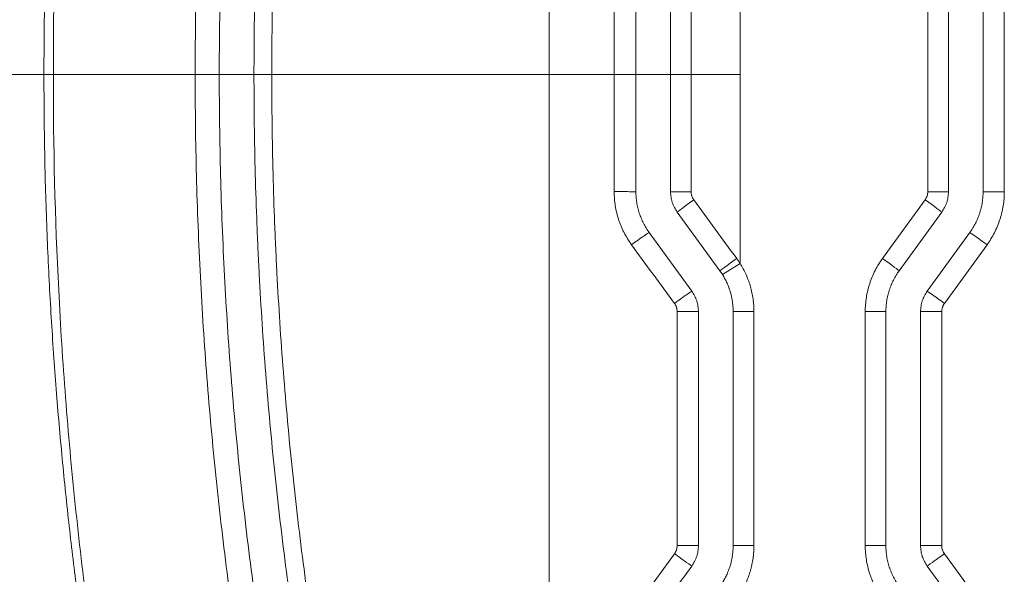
# Model space of a CAD drawing. Header units: millimetres. Extents: x 0 to 594, y 0 to 420.
# Tile 343 of 420: x 302.03 to 309.12, y 330.62 to 334.62. Entities that reach past the tile are written whole.
import ezdxf

# ---------------------------------------------------------------- set-up
doc = ezdxf.new("R2010")
doc.units = ezdxf.units.MM
doc.layers.add('1', color=7, linetype='Continuous', true_color=0xffffff)
doc.styles.add('Arial Unicode MS', font='txt')
doc.dimstyles.get("Standard").update_dxf_attribs({"dimtxt": 0.18, "dimasz": 0.18, "dimexe": 0.18, "dimexo": 0.0625, "dimgap": 0.09, "dimtad": 0, "dimtih": 1, "dimtoh": 1, "dimdec": 4, "dimzin": 0, "dimdsep": 46, "dimtxsty": 'Standard', "dimcen": 0.09, "dimadec": 0, "dimazin": 0, "dimtfac": 1, "dimtdec": 4, "dimtofl": 0, "dimtmove": 0, "dimatfit": 3, "dimfxl": 0, "dimtolj": 1, "dimtzin": 0, "dimarcsym": 0})

# ---------------------------------------------------------------- blocks, each defined once
blk = doc.blocks.new('_U0')
at = {"layer": '1', "color": 18, "lineweight": 13}
for p, q in [((147.6569, 304.1723), (147.6569, 390.192)), ((305.8469, 301.3923), (305.8469, 390.192)), ((147.6569, 388.192), (198.8518, 388.192)), ((305.8469, 388.192), (254.6521, 388.192))]:
    blk.add_line(p, q, dxfattribs=at)
at = {"layer": '1', "color": 18}
for points in [[(147.6569, 388.192), (151.1569, 389.1299), (151.1569, 387.2542)], [(305.8469, 388.192), (302.3469, 387.2542), (302.3469, 389.1299)]]:
    blk.add_solid(points, dxfattribs=at)
at = {"layer": '1', "color": 18, "linetype": 'Continuous', "lineweight": 13, "char_height": 3.5, "attachment_point": 7, "line_spacing_factor": 1.047437, "style": 'Arial Unicode MS'}
for s, insert in [('\\fArial Unicode MS|b0|i0;\\W1.0000;3.16', (200.5373, 385.5562)), ('\\fArial Unicode MS|b0|i0;\\W1.0000;LIFT POINT SPAN', (213.2036, 385.5562))]:
    blk.add_mtext(s, dxfattribs=dict(at, insert=insert))
blk = doc.blocks.new('_U8')
at = {"layer": '1', "color": 18, "lineweight": 13}
for p, q in [((305.8469, 341.6323), (287.0636, 341.6323)), ((289.0636, 341.6323), (289.0636, 254.0957)), ((305.8469, 301.3923), (287.0636, 301.3923)), ((289.0636, 254.0957), (284.0636, 254.0957))]:
    blk.add_line(p, q, dxfattribs=at)
at = {"layer": '1', "color": 18}
for points in [[(289.0636, 341.6323), (290.0014, 338.1323), (288.1258, 338.1323)], [(289.0636, 301.3923), (288.1258, 304.8923), (290.0014, 304.8923)]]:
    blk.add_solid(points, dxfattribs=at)
at = {"layer": '1', "color": 18, "linetype": 'Continuous', "lineweight": 13, "char_height": 3.5, "attachment_point": 7, "line_spacing_factor": 1.047437, "style": 'Arial Unicode MS'}
for s, insert in [('\\fArial Unicode MS|b0|i0;\\W1.0000;0.8', (259.842, 251.4599)), ('\\fArial Unicode MS|b0|i0;\\W1.0000;CTRS', (269.7891, 251.4599)), ('\\fArial Unicode MS|b0|i0;\\W1.0000;AFT LIFT POINTS', (259.842, 244.3979))]:
    blk.add_mtext(s, dxfattribs=dict(at, insert=insert))

msp = doc.modelspace()

# ---------------------------------------------------------------- linework, layer by layer
at = {"layer": '1', "color": 155, "linetype": 'Continuous', "lineweight": 13}
for p, q in [((308.5722, 333.3795), (308.5722, 335.0671)), ((308.7204, 335.0671), (308.7204, 333.3795)), ((308.9704, 335.0671), (308.9704, 333.3795)), ((309.123, 335.0671), (309.123, 333.3795)), ((308.5722, 333.3795), (308.7204, 333.3795)), ((309.123, 333.3795), (308.9704, 333.3795)), ((308.2459, 332.8985), (308.5531, 333.3208)), ((308.6726, 333.2326), (308.3659, 332.8104)), ((308.8749, 333.0856), (308.5681, 332.6634)), ((307.0934, 332.7829), (307.2204, 332.8629)), ((307.1704, 330.8314), (307.1704, 332.5165)), ((307.3205, 332.5165), (307.1704, 332.5165)), ((307.3205, 332.5165), (307.3205, 330.8314)), ((308.1216, 332.5165), (308.2704, 332.5165)), ((308.1216, 330.8314), (308.1216, 332.5165)), ((308.2704, 332.5165), (308.2704, 330.8314)), ((308.5204, 332.5165), (308.5204, 330.8314)), ((308.6723, 332.5165), (308.5204, 332.5165)), ((308.6723, 332.5165), (308.6723, 330.8314)), ((307.3205, 330.8314), (307.1704, 330.8314)), ((308.1216, 330.8314), (308.2704, 330.8314)), ((308.6723, 330.8314), (308.5204, 330.8314)), ((308.5681, 330.6844), (308.8749, 330.2622))]:
    msp.add_line(p, q, dxfattribs=at)
for centre, major_axis, ratio, start_param, end_param in [((306.3205, 333.3795), (-0.15, 0), 0.00139, 3.181592, 4.755677), ((306.8704, 333.3795), (0.15, 0), 0.000298, 1.588904, 3.141593), ((306.8895, 333.3208), (0.1214, 0.0882), 0.010259, 1.584468, 3.141593), ((308.5513, 333.3208), (-0.1214, 0.0882), 0.007153, 3.141593, 4.702545), ((306.4446, 332.9974), (-0.1214, -0.0882), 0.022553, 3.168956, 4.741811), ((308.9962, 332.9975), (0.1214, -0.0882), 0.009544, 1.55766, 3.128906), ((307.1962, 332.8985), (0.1214, 0.0882), 0.000746, 1.571821, 3.141593), ((308.2445, 332.8985), (-0.1214, 0.0882), 0.005504, 3.141593, 4.704814), ((306.7513, 332.5752), (-0.1214, -0.0882), 0.013564, 3.157482, 4.730462), ((308.6895, 332.5752), (0.1214, -0.0882), 0.007895, 1.55993, 3.131175), ((306.7704, 332.5165), (-0.15, 0), 0.000318, 3.159768, 4.734035), ((306.7704, 330.8314), (-0.15, 0), 0.000104, 3.158609, 4.732766), ((306.7513, 330.7726), (-0.1214, 0.0882), 0.012385, 1.553575, 3.126591), ((308.6895, 330.7726), (0.1214, 0.0882), 0.007895, 3.152011, 4.723256)]:
    msp.add_ellipse(centre, major_axis=major_axis, ratio=ratio, start_param=start_param, end_param=end_param, dxfattribs=at)
for points, knots in [([(302.2076, 334.2233), (302.2087, 334.4116), (302.211, 334.7834), (302.2275, 335.3336), (302.2528, 335.8687), (302.2869, 336.3886), (302.329, 336.8933), (302.3783, 337.3828), (302.4341, 337.8572), (302.4957, 338.3165), (302.5625, 338.7609), (302.6336, 339.1902), (302.7087, 339.6047), (302.7866, 340.0045), (302.8422, 340.2655), (302.8695, 340.3938)], [0, 0, 0, 0, 0.090864, 0.179391, 0.265542, 0.34933, 0.430775, 0.509897, 0.586712, 0.661238, 0.733491, 0.803484, 0.871229, 0.936732, 1, 1, 1, 1]), ([(302.9164, 340.3836), (302.8089, 339.8764), (302.7149, 339.3675), (302.5539, 338.3467), (302.4869, 337.8348), (302.4068, 337.0645), (302.3718, 336.6787), (302.3445, 336.2921), (302.328, 336.0342), (302.3206, 335.9051), (302.2878, 335.2593), (302.2751, 334.7413), (302.2758, 334.2233)], [0, 0, 0, 0, 0.25, 0.25, 0.5, 0.5, 0.625, 0.6875, 0.6875, 0.75, 0.75, 1, 1, 1, 1]), ([(303.2969, 334.2233), (303.2968, 334.4663), (303.2999, 334.7091), (303.3124, 335.1944), (303.3218, 335.4369), (303.3469, 335.9216), (303.3626, 336.1638), (303.4004, 336.6478), (303.4224, 336.8896), (303.4539, 337.1917), (303.4604, 337.2521), (303.4737, 337.3729), (303.4944, 337.5539), (303.5168, 337.7348), (303.564, 338.0961), (303.5986, 338.3365), (303.6458, 338.6366), (303.6554, 338.6965), (303.6751, 338.8164), (303.7051, 338.9961), (303.7369, 339.1755), (303.8029, 339.5338), (303.8499, 339.7721), (303.9001, 340.0099)], [0, 0, 0, 0, 0.125, 0.125, 0.25, 0.25, 0.375, 0.375, 0.5, 0.5, 0.53125, 0.53125, 0.5625, 0.625, 0.625, 0.75, 0.75, 0.78125, 0.78125, 0.8125, 0.875, 0.875, 1, 1, 1, 1]), ([(304.073, 339.9751), (304.0228, 339.7381), (303.9287, 339.2634), (303.8472, 338.7874), (303.772, 338.3107), (303.703, 337.8334), (303.6466, 337.3547), (303.5963, 336.8754), (303.5743, 336.6354), (303.5366, 336.1548), (303.5209, 335.9141), (303.4957, 335.4322), (303.4862, 335.1908), (303.4735, 334.7076), (303.4704, 334.4656), (303.4704, 334.2233)], [0, 0, 0, 0, 0.125, 0.25, 0.25, 0.375, 0.5, 0.5, 0.625, 0.625, 0.75, 0.75, 0.875, 0.875, 1, 1, 1, 1]), ([(303.7204, 334.2233), (303.7204, 334.463), (303.7235, 334.7026), (303.7329, 335.062), (303.7368, 335.1817), (303.7439, 335.3613), (303.7464, 335.4212), (303.7519, 335.5409), (303.7666, 335.84), (303.7861, 336.1385), (303.8235, 336.6153), (303.8454, 336.8533), (303.8952, 337.3285), (303.9232, 337.5657), (303.9854, 338.0393), (304.0537, 338.5122), (304.1344, 338.9835), (304.2213, 339.454), (304.2679, 339.6888), (304.3176, 339.9233)], [0, 0, 0, 0, 0.125, 0.125, 0.1875, 0.1875, 0.21875, 0.21875, 0.25, 0.375, 0.375, 0.5, 0.5, 0.625, 0.625, 0.75, 0.875, 0.875, 1, 1, 1, 1]), ([(304.4417, 339.8944), (304.3923, 339.6611), (304.346, 339.4274), (304.2596, 338.9593), (304.2195, 338.7249), (304.1454, 338.2552), (304.1114, 338.02), (304.0497, 337.5487), (304.0219, 337.3127), (303.9724, 336.8399), (303.9507, 336.6031), (303.9135, 336.1287), (303.898, 335.8912), (303.8825, 335.5937), (303.8796, 335.5342), (303.8741, 335.4151), (303.8716, 335.3555), (303.8646, 335.1768), (303.8608, 335.0577), (303.8515, 334.7002), (303.8484, 334.4618), (303.8484, 334.2233)], [0, 0, 0, 0, 0.125, 0.125, 0.25, 0.25, 0.375, 0.375, 0.5, 0.5, 0.625, 0.625, 0.75, 0.75, 0.78125, 0.78125, 0.8125, 0.8125, 0.875, 0.875, 1, 1, 1, 1]), ([(307.2204, 335.5837), (307.2204, 335.5261), (307.2204, 335.0726), (307.2204, 334.6191), (307.2204, 334.2233)], [0, 0, 0, 0, 0.127109, 1, 1, 1, 1]), ([(301.0761, 334.2233), (301.1154, 334.2233), (301.1961, 334.2233), (301.3233, 334.2233), (301.4122, 334.2233), (301.4804, 334.2233), (301.5034, 334.2233), (301.5383, 334.2233), (301.55, 334.2233), (301.5735, 334.2233), (301.5853, 334.2233), (301.6446, 334.2233), (301.693, 334.2233), (301.7668, 334.2233), (301.8041, 334.2233), (301.8418, 334.2233), (301.8671, 334.2233), (301.8798, 334.2233), (301.9435, 334.2233), (302.047, 334.2233), (302.1535, 334.2233), (302.2076, 334.2233)], [0, 0, 0, 0, 0.125, 0.25, 0.375, 0.375, 0.4375, 0.4375, 0.46875, 0.46875, 0.5, 0.5, 0.625, 0.625, 0.6875, 0.71875, 0.71875, 0.75, 0.75, 0.875, 1, 1, 1, 1]), ([(302.8695, 328.0528), (302.8422, 328.1811), (302.7866, 328.4421), (302.7087, 328.8419), (302.6336, 329.2564), (302.5625, 329.6858), (302.4957, 330.1301), (302.4341, 330.5894), (302.3783, 331.0638), (302.329, 331.5533), (302.2869, 332.058), (302.2528, 332.5779), (302.2275, 333.113), (302.211, 333.6632), (302.2087, 334.035), (302.2076, 334.2233)], [0, 0, 0, 0, 0.063268, 0.128771, 0.196516, 0.266509, 0.338762, 0.413288, 0.490103, 0.569225, 0.65067, 0.734458, 0.820609, 0.909136, 1, 1, 1, 1]), ([(302.2758, 334.2233), (302.2751, 333.7054), (302.2878, 333.1873), (302.3206, 332.5415), (302.328, 332.4124), (302.3445, 332.1545), (302.3718, 331.7679), (302.4068, 331.3822), (302.4869, 330.6119), (302.5539, 330.0999), (302.7149, 329.0791), (302.8089, 328.5703), (302.9164, 328.063)], [0, 0, 0, 0, 0.25, 0.25, 0.3125, 0.3125, 0.375, 0.5, 0.5, 0.75, 0.75, 1, 1, 1, 1]), ([(303.2969, 334.2233), (303.1258, 334.2233), (302.9551, 334.2233), (302.6147, 334.2233), (302.445, 334.2233), (302.2758, 334.2233)], [0, 0, 0, 0, 0.5, 0.5, 1, 1, 1, 1]), ([(303.9001, 328.4368), (303.8499, 328.6745), (303.8029, 328.9128), (303.7369, 329.2711), (303.7051, 329.4505), (303.6751, 329.6302), (303.6554, 329.7501), (303.6458, 329.81), (303.5986, 330.1101), (303.564, 330.3505), (303.5168, 330.7118), (303.4944, 330.8927), (303.4737, 331.0737), (303.4604, 331.1945), (303.4539, 331.2549), (303.4224, 331.557), (303.4004, 331.7988), (303.3626, 332.2828), (303.3469, 332.525), (303.3218, 333.0097), (303.3124, 333.2522), (303.2999, 333.7375), (303.2968, 333.9803), (303.2969, 334.2233)], [0, 0, 0, 0, 0.125, 0.125, 0.1875, 0.21875, 0.21875, 0.25, 0.25, 0.375, 0.375, 0.4375, 0.46875, 0.46875, 0.5, 0.5, 0.625, 0.625, 0.75, 0.75, 0.875, 0.875, 1, 1, 1, 1]), ([(303.2969, 334.2233), (303.3018, 334.2233), (303.3116, 334.2233), (303.3215, 334.2233), (303.3289, 334.2233), (303.3314, 334.2233), (303.3363, 334.2233), (303.3388, 334.2233), (303.3461, 334.2233), (303.3557, 334.2233), (303.3652, 334.2233), (303.3722, 334.2233), (303.3745, 334.2233), (303.3791, 334.2233), (303.3814, 334.2233), (303.3882, 334.2233), (303.3969, 334.2233), (303.4093, 334.2233), (303.417, 334.2233), (303.4217, 334.2233), (303.4226, 334.2233), (303.4245, 334.2233), (303.4272, 334.2233), (303.4298, 334.2233), (303.4348, 334.2233), (303.4412, 334.2233), (303.4468, 334.2233), (303.4508, 334.2233), (303.452, 334.2233), (303.4538, 334.2233), (303.4544, 334.2233), (303.4556, 334.2233), (303.4562, 334.2233), (303.4589, 334.2233), (303.4629, 334.2233), (303.4659, 334.2233), (303.4685, 334.2233), (303.4695, 334.2233), (303.4704, 334.2233)], [0, 0, 0, 0, 0.0625, 0.125, 0.125, 0.15625, 0.15625, 0.1875, 0.1875, 0.25, 0.3125, 0.3125, 0.34375, 0.34375, 0.375, 0.375, 0.4375, 0.5, 0.5625, 0.5625, 0.578125, 0.578125, 0.59375, 0.625, 0.625, 0.6875, 0.75, 0.75, 0.78125, 0.78125, 0.796875, 0.796875, 0.8125, 0.8125, 0.875, 0.9375, 0.9375, 1, 1, 1, 1]), ([(303.4704, 334.2233), (303.4704, 333.981), (303.4735, 333.739), (303.4862, 333.2558), (303.4957, 333.0145), (303.5209, 332.5325), (303.5366, 332.2919), (303.5743, 331.8112), (303.5963, 331.5712), (303.6466, 331.0919), (303.703, 330.6133), (303.772, 330.1359), (303.8472, 329.6592), (303.9287, 329.1832), (304.0228, 328.7085), (304.073, 328.4715)], [0, 0, 0, 0, 0.125, 0.125, 0.25, 0.25, 0.375, 0.375, 0.5, 0.5, 0.625, 0.75, 0.75, 0.875, 1, 1, 1, 1]), ([(304.3176, 328.5233), (304.2679, 328.7578), (304.2213, 328.9926), (304.1344, 329.4631), (304.0537, 329.9344), (303.9854, 330.4073), (303.9232, 330.8809), (303.8952, 331.1181), (303.8454, 331.5933), (303.8235, 331.8313), (303.7861, 332.3081), (303.7666, 332.6066), (303.7519, 332.9057), (303.7464, 333.0254), (303.7439, 333.0853), (303.7368, 333.2649), (303.7329, 333.3847), (303.7235, 333.744), (303.7204, 333.9836), (303.7204, 334.2233)], [0, 0, 0, 0, 0.125, 0.125, 0.25, 0.375, 0.375, 0.5, 0.5, 0.625, 0.625, 0.75, 0.78125, 0.78125, 0.8125, 0.8125, 0.875, 0.875, 1, 1, 1, 1]), ([(303.7204, 334.2233), (303.7204, 334.2233), (303.7204, 334.2233), (303.7206, 334.2233), (303.7208, 334.2233), (303.7214, 334.2233), (303.722, 334.2233), (303.7243, 334.2233), (303.7267, 334.2233), (303.7306, 334.2233), (303.7314, 334.2233), (303.7327, 334.2233), (303.7331, 334.2233), (303.7341, 334.2233), (303.7345, 334.2233), (303.7369, 334.2233), (303.739, 334.2233), (303.7458, 334.2233), (303.751, 334.2233), (303.7575, 334.2233), (303.7583, 334.2233), (303.7598, 334.2233), (303.7605, 334.2233), (303.7628, 334.2233), (303.7644, 334.2233), (303.7692, 334.2233), (303.7725, 334.2233), (303.7829, 334.2233), (303.7902, 334.2233), (303.8, 334.2233), (303.802, 334.2233), (303.806, 334.2233), (303.8081, 334.2233), (303.8142, 334.2233), (303.8183, 334.2233), (303.8309, 334.2233), (303.8395, 334.2233), (303.8484, 334.2233)], [0, 0, 0, 0, 0.027692, 0.027692, 0.059057, 0.059057, 0.121786, 0.121786, 0.247245, 0.247245, 0.27861, 0.27861, 0.294292, 0.294292, 0.309975, 0.309975, 0.372704, 0.372704, 0.498164, 0.498164, 0.513846, 0.513846, 0.529528, 0.529528, 0.560893, 0.560893, 0.623623, 0.623623, 0.749082, 0.749082, 0.780447, 0.780447, 0.811811, 0.811811, 0.874541, 0.874541, 1, 1, 1, 1]), ([(303.8484, 334.2233), (304.0528, 334.2233), (304.2575, 334.2233), (304.6674, 334.2233), (304.8726, 334.2233), (305.1808, 334.2233), (305.2836, 334.2233), (305.4893, 334.2233), (305.5922, 334.2233), (305.7981, 334.2233), (305.9011, 334.2233), (306.1073, 334.2233), (306.2105, 334.2233), (306.3137, 334.2233)], [0, 0, 0, 0, 0.25, 0.25, 0.5, 0.5, 0.625, 0.625, 0.75, 0.75, 0.875, 0.875, 1, 1, 1, 1]), ([(303.8484, 334.2233), (303.8484, 333.9848), (303.8515, 333.7464), (303.8608, 333.3889), (303.8646, 333.2698), (303.8716, 333.0911), (303.8741, 333.0315), (303.8796, 332.9124), (303.8825, 332.8529), (303.898, 332.5554), (303.9135, 332.3179), (303.9507, 331.8435), (303.9724, 331.6067), (304.0219, 331.1339), (304.0497, 330.8979), (304.1114, 330.4266), (304.1454, 330.1914), (304.2195, 329.7217), (304.2596, 329.4873), (304.346, 329.0192), (304.3923, 328.7855), (304.4417, 328.5522)], [0, 0, 0, 0, 0.125, 0.125, 0.1875, 0.1875, 0.21875, 0.21875, 0.25, 0.25, 0.375, 0.375, 0.5, 0.5, 0.625, 0.625, 0.75, 0.75, 0.875, 0.875, 1, 1, 1, 1]), ([(306.3137, 334.2233), (306.3186, 334.2233), (306.3285, 334.2233), (306.3383, 334.2233), (306.3457, 334.2233), (306.3481, 334.2233), (306.353, 334.2233), (306.3554, 334.2233), (306.3625, 334.2233), (306.3719, 334.2233), (306.3809, 334.2233), (306.3875, 334.2233), (306.3897, 334.2233), (306.3941, 334.2233), (306.3962, 334.2233), (306.4026, 334.2233), (306.4107, 334.2233), (306.422, 334.2233), (306.4289, 334.2233), (306.4331, 334.2233), (306.4339, 334.2233), (306.4355, 334.2233), (306.4378, 334.2233), (306.4401, 334.2233), (306.4444, 334.2233), (306.4498, 334.2233), (306.4544, 334.2233), (306.4575, 334.2233), (306.4585, 334.2233), (306.4599, 334.2233), (306.4604, 334.2233), (306.4612, 334.2233), (306.4617, 334.2233), (306.4637, 334.2233), (306.4665, 334.2233), (306.4683, 334.2233), (306.4697, 334.2233), (306.4702, 334.2233), (306.4704, 334.2233)], [0, 0, 0, 0, 0.0625, 0.125, 0.125, 0.15625, 0.15625, 0.1875, 0.1875, 0.25, 0.3125, 0.3125, 0.34375, 0.34375, 0.375, 0.375, 0.4375, 0.5, 0.5625, 0.5625, 0.578125, 0.578125, 0.59375, 0.625, 0.625, 0.6875, 0.75, 0.75, 0.78125, 0.78125, 0.796875, 0.796875, 0.8125, 0.8125, 0.875, 0.9375, 0.9375, 1, 1, 1, 1]), ([(306.7204, 334.2233), (306.7204, 334.2233), (306.7209, 334.2233), (306.7223, 334.2233), (306.7234, 334.2233), (306.7237, 334.2233), (306.7242, 334.2233), (306.7251, 334.2233), (306.726, 334.2233), (306.7281, 334.2233), (306.7313, 334.2233), (306.7354, 334.2233), (306.7388, 334.2233), (306.74, 334.2233), (306.7419, 334.2233), (306.7425, 334.2233), (306.7438, 334.2233), (306.7445, 334.2233), (306.7478, 334.2233), (306.7535, 334.2233), (306.7631, 334.2233), (306.7702, 334.2233), (306.7759, 334.2233), (306.7778, 334.2233), (306.7816, 334.2233), (306.7836, 334.2233), (306.7896, 334.2233), (306.7978, 334.2233), (306.8065, 334.2233), (306.8132, 334.2233), (306.8154, 334.2233), (306.82, 334.2233), (306.8223, 334.2233), (306.8292, 334.2233), (306.8386, 334.2233), (306.8481, 334.2233), (306.8577, 334.2233), (306.8625, 334.2233), (306.8674, 334.2233)], [0, 0, 0, 0, 0.058585, 0.121346, 0.121346, 0.137036, 0.137036, 0.152726, 0.184107, 0.184107, 0.246868, 0.309629, 0.309629, 0.341009, 0.341009, 0.3567, 0.3567, 0.37239, 0.37239, 0.435151, 0.497912, 0.560673, 0.560673, 0.592053, 0.592053, 0.623434, 0.623434, 0.686195, 0.748956, 0.748956, 0.780336, 0.780336, 0.811717, 0.811717, 0.874478, 0.937239, 0.937239, 1, 1, 1, 1]), ([(306.8674, 334.2233), (306.9262, 334.2233), (306.9851, 334.2233), (307.1027, 334.2233), (307.1615, 334.2233), (307.2204, 334.2233)], [0, 0, 0, 0, 0.5, 0.5, 1, 1, 1, 1]), ([(307.2204, 334.2233), (307.2204, 333.8275), (307.2204, 333.374), (307.2204, 332.9205), (307.2204, 332.8629)], [0, 0, 0, 0, 0.872891, 1, 1, 1, 1]), ([(306.439, 332.9976), (306.4289, 333.0114), (306.4194, 333.0256), (306.4015, 333.0546), (306.3848, 333.0843), (306.3705, 333.1151), (306.3606, 333.1388), (306.3575, 333.1467), (306.353, 333.1588), (306.3515, 333.1628), (306.3487, 333.1709), (306.3473, 333.175), (306.3407, 333.1953), (306.336, 333.2117), (306.3281, 333.2447), (306.3214, 333.2779), (306.3174, 333.3116), (306.3154, 333.337), (306.3146, 333.3498), (306.3142, 333.3626), (306.314, 333.3712), (306.314, 333.3754), (306.314, 333.3797)], [0, 0, 0, 0, 0.125, 0.125, 0.25, 0.375, 0.375, 0.4375, 0.4375, 0.46875, 0.46875, 0.5, 0.5, 0.625, 0.625, 0.75, 0.875, 0.875, 0.9375, 0.96875, 0.96875, 1, 1, 1, 1]), ([(306.5659, 333.0856), (306.5581, 333.0963), (306.5508, 333.1072), (306.5371, 333.1296), (306.5244, 333.1524), (306.5134, 333.1761), (306.5059, 333.1943), (306.5035, 333.2004), (306.5001, 333.2097), (306.499, 333.2128), (306.4968, 333.219), (306.4958, 333.2221), (306.4907, 333.2378), (306.4872, 333.2504), (306.4811, 333.2757), (306.476, 333.3013), (306.4729, 333.3272), (306.4709, 333.3532), (306.4704, 333.3663), (306.4704, 333.3795)], [0, 0, 0, 0, 0.125, 0.125, 0.25, 0.375, 0.375, 0.4375, 0.4375, 0.46875, 0.46875, 0.5, 0.5, 0.625, 0.625, 0.75, 0.875, 0.875, 1, 1, 1, 1]), ([(306.7681, 333.2326), (306.7604, 333.2433), (306.7535, 333.2544), (306.7417, 333.2776), (306.7367, 333.2896), (306.7316, 333.3053), (306.7307, 333.3084), (306.7289, 333.3148), (306.728, 333.318), (306.7258, 333.3275), (306.7245, 333.3339), (306.7214, 333.3533), (306.7204, 333.3663), (306.7204, 333.3795)], [0, 0, 0, 0, 0.25, 0.25, 0.5, 0.5, 0.5625, 0.5625, 0.625, 0.625, 0.75, 0.75, 1, 1, 1, 1]), ([(306.8677, 333.3796), (306.8677, 333.3743), (306.8681, 333.3691), (306.8693, 333.3613), (306.8701, 333.3575), (306.8711, 333.3537), (306.8718, 333.3511), (306.8722, 333.3499), (306.8743, 333.3436), (306.8783, 333.334), (306.8838, 333.3251), (306.8869, 333.3208)], [0, 0, 0, 0, 0.25, 0.25, 0.375, 0.4375, 0.4375, 0.5, 0.5, 0.75, 1, 1, 1, 1]), ([(308.5531, 333.3208), (308.5562, 333.325), (308.5589, 333.3295), (308.5625, 333.3365), (308.5641, 333.34), (308.5656, 333.3437), (308.5665, 333.3462), (308.5669, 333.3474), (308.569, 333.3537), (308.5702, 333.3588), (308.5718, 333.369), (308.5722, 333.3743), (308.5722, 333.3795)], [0, 0, 0, 0, 0.25, 0.25, 0.375, 0.4375, 0.4375, 0.5, 0.5, 0.75, 0.75, 1, 1, 1, 1]), ([(308.7204, 333.3795), (308.7204, 333.3663), (308.7193, 333.3533), (308.7153, 333.3276), (308.7122, 333.3149), (308.7072, 333.2993), (308.7061, 333.2962), (308.7038, 333.29), (308.7026, 333.2869), (308.6988, 333.2778), (308.6961, 333.2719), (308.6872, 333.2544), (308.6804, 333.2433), (308.6726, 333.2326)], [0, 0, 0, 0, 0.25, 0.25, 0.5, 0.5, 0.5625, 0.5625, 0.625, 0.625, 0.75, 0.75, 1, 1, 1, 1]), ([(308.9704, 333.3795), (308.9704, 333.3663), (308.9698, 333.3532), (308.9678, 333.3271), (308.9647, 333.3012), (308.9596, 333.2755), (308.955, 333.2564), (308.9533, 333.25), (308.9507, 333.2405), (308.9497, 333.2373), (308.9478, 333.231), (308.9468, 333.2279), (308.9417, 333.2123), (308.9372, 333.2), (308.9272, 333.1759), (308.9163, 333.1523), (308.9036, 333.1295), (308.8899, 333.1072), (308.8826, 333.0963), (308.8749, 333.0856)], [0, 0, 0, 0, 0.125, 0.125, 0.25, 0.375, 0.375, 0.4375, 0.4375, 0.46875, 0.46875, 0.5, 0.5, 0.625, 0.625, 0.75, 0.875, 0.875, 1, 1, 1, 1]), ([(309.123, 333.3795), (309.123, 333.3624), (309.1223, 333.3453), (309.1196, 333.3114), (309.1156, 333.2776), (309.1089, 333.2443), (309.103, 333.2194), (309.1008, 333.2112), (309.0973, 333.1988), (309.0961, 333.1947), (309.0936, 333.1865), (309.0923, 333.1824), (309.0857, 333.1621), (309.0798, 333.1461), (309.0668, 333.1148), (309.0526, 333.0841), (309.036, 333.0545), (309.0182, 333.0255), (309.0087, 333.0113), (308.9986, 332.9975)], [0, 0, 0, 0, 0.125, 0.125, 0.25, 0.375, 0.375, 0.4375, 0.4375, 0.46875, 0.46875, 0.5, 0.5, 0.625, 0.625, 0.75, 0.875, 0.875, 1, 1, 1, 1]), ([(307.2204, 332.8629), (307.2285, 332.8499), (307.2439, 332.8235), (307.2641, 332.7825), (307.2756, 332.7542), (307.2822, 332.7362), (307.2835, 332.7326), (307.286, 332.7253), (307.2897, 332.7144), (307.293, 332.7035), (307.2993, 332.6816), (307.3067, 332.6522), (307.3146, 332.6075), (307.3178, 332.5774), (307.32, 332.5471), (307.3205, 332.5318), (307.3205, 332.5165)], [0, 0, 0, 0, 0.125, 0.25, 0.375, 0.375, 0.40625, 0.40625, 0.4375, 0.5, 0.5, 0.625, 0.75, 0.875, 0.875, 1, 1, 1, 1]), ([(308.1216, 332.5165), (308.1216, 332.5336), (308.1223, 332.5507), (308.125, 332.5846), (308.129, 332.6184), (308.1356, 332.6517), (308.1416, 332.6766), (308.1438, 332.6849), (308.1473, 332.6972), (308.1485, 332.7013), (308.151, 332.7095), (308.1522, 332.7136), (308.1589, 332.7339), (308.1648, 332.7499), (308.1778, 332.7812), (308.192, 332.812), (308.2086, 332.8415), (308.2263, 332.8705), (308.2358, 332.8847), (308.2459, 332.8985)], [0, 0, 0, 0, 0.125, 0.125, 0.25, 0.375, 0.375, 0.4375, 0.4375, 0.46875, 0.46875, 0.5, 0.5, 0.625, 0.625, 0.75, 0.875, 0.875, 1, 1, 1, 1]), ([(308.3659, 332.8104), (308.3581, 332.7997), (308.3508, 332.7888), (308.3372, 332.7665), (308.3244, 332.7437), (308.3135, 332.7201), (308.3035, 332.696), (308.299, 332.6837), (308.2939, 332.6681), (308.2929, 332.665), (308.291, 332.6587), (308.2901, 332.6555), (308.2874, 332.646), (308.2857, 332.6396), (308.2811, 332.6205), (308.276, 332.5948), (308.273, 332.5689), (308.2709, 332.5428), (308.2704, 332.5297), (308.2704, 332.5165)], [0, 0, 0, 0, 0.125, 0.125, 0.25, 0.375, 0.375, 0.5, 0.5, 0.53125, 0.53125, 0.5625, 0.5625, 0.625, 0.625, 0.75, 0.875, 0.875, 1, 1, 1, 1]), ([(307.1704, 332.5165), (307.1704, 332.5283), (307.17, 332.54), (307.1683, 332.5633), (307.1659, 332.5865), (307.1598, 332.6208), (307.1541, 332.6435), (307.1493, 332.6603), (307.1467, 332.6687), (307.1439, 332.6771), (307.1419, 332.6827), (307.141, 332.6855), (307.1359, 332.6993), (307.127, 332.7211), (307.1115, 332.7526), (307.0997, 332.773), (307.0934, 332.7829)], [0, 0, 0, 0, 0.125, 0.125, 0.25, 0.375, 0.5, 0.5, 0.5625, 0.59375, 0.59375, 0.625, 0.625, 0.75, 0.875, 1, 1, 1, 1]), ([(306.9204, 332.5165), (306.9204, 332.5297), (306.9193, 332.5427), (306.9163, 332.5621), (306.915, 332.5685), (306.9127, 332.5781), (306.9119, 332.5812), (306.9101, 332.5876), (306.9091, 332.5907), (306.904, 332.6064), (306.899, 332.6184), (306.8872, 332.6416), (306.8804, 332.6527), (306.8726, 332.6634)], [0, 0, 0, 0, 0.25, 0.25, 0.375, 0.375, 0.4375, 0.4375, 0.5, 0.5, 0.75, 0.75, 1, 1, 1, 1]), ([(308.5681, 332.6634), (308.5604, 332.6527), (308.5535, 332.6416), (308.5446, 332.6241), (308.5419, 332.6182), (308.5381, 332.6091), (308.5369, 332.606), (308.5347, 332.5999), (308.5336, 332.5967), (308.5285, 332.5811), (308.5255, 332.5684), (308.5214, 332.5427), (308.5204, 332.5297), (308.5204, 332.5165)], [0, 0, 0, 0, 0.25, 0.25, 0.375, 0.375, 0.4375, 0.4375, 0.5, 0.5, 0.75, 0.75, 1, 1, 1, 1]), ([(306.7671, 332.5165), (306.7671, 332.5218), (306.7667, 332.527), (306.7655, 332.5348), (306.7647, 332.5386), (306.7637, 332.5424), (306.763, 332.545), (306.7626, 332.5462), (306.7605, 332.5525), (306.7585, 332.5573), (306.755, 332.5643), (306.7537, 332.5665), (306.7509, 332.571), (306.7495, 332.5732), (306.7479, 332.5753)], [0, 0, 0, 0, 0.25, 0.25, 0.375, 0.4375, 0.4375, 0.5, 0.5, 0.75, 0.75, 0.875, 0.875, 1, 1, 1, 1]), ([(308.6915, 332.5752), (308.6884, 332.571), (308.6856, 332.5665), (308.6821, 332.5595), (308.6804, 332.556), (308.679, 332.5523), (308.6781, 332.5498), (308.6776, 332.5486), (308.6756, 332.5423), (308.6744, 332.5373), (308.6728, 332.527), (308.6723, 332.5218), (308.6723, 332.5165)], [0, 0, 0, 0, 0.25, 0.25, 0.375, 0.4375, 0.4375, 0.5, 0.5, 0.75, 0.75, 1, 1, 1, 1]), ([(306.7481, 330.7726), (306.7512, 330.7769), (306.754, 330.7814), (306.7576, 330.7883), (306.7592, 330.7919), (306.7607, 330.7956), (306.7616, 330.798), (306.762, 330.7993), (306.7641, 330.8055), (306.7653, 330.8106), (306.7669, 330.8209), (306.7673, 330.8261), (306.7673, 330.8314)], [0, 0, 0, 0, 0.25, 0.25, 0.375, 0.4375, 0.4375, 0.5, 0.5, 0.75, 0.75, 1, 1, 1, 1]), ([(306.8726, 330.6844), (306.8804, 330.6951), (306.8872, 330.7063), (306.8961, 330.7238), (306.8988, 330.7297), (306.9026, 330.7388), (306.9038, 330.7418), (306.9061, 330.748), (306.9072, 330.7511), (306.9122, 330.7668), (306.9153, 330.7795), (306.9193, 330.8052), (306.9204, 330.8182), (306.9204, 330.8314)], [0, 0, 0, 0, 0.25, 0.25, 0.375, 0.375, 0.4375, 0.4375, 0.5, 0.5, 0.75, 0.75, 1, 1, 1, 1]), ([(307.0934, 330.5649), (307.0997, 330.5749), (307.1115, 330.5952), (307.1269, 330.6266), (307.1401, 330.6589), (307.1474, 330.681), (307.1523, 330.6979), (307.1546, 330.7064), (307.1566, 330.715), (307.158, 330.7207), (307.1586, 330.7236), (307.1617, 330.738), (307.1658, 330.7611), (307.1695, 330.7961), (307.1704, 330.8196), (307.1704, 330.8314)], [0, 0, 0, 0, 0.125, 0.25, 0.375, 0.5, 0.5, 0.5625, 0.59375, 0.59375, 0.625, 0.625, 0.75, 0.875, 1, 1, 1, 1]), ([(307.3205, 330.8314), (307.3205, 330.8161), (307.3194, 330.7855), (307.3146, 330.74), (307.3092, 330.71), (307.3052, 330.6912), (307.3044, 330.6875), (307.3026, 330.68), (307.2999, 330.6689), (307.2969, 330.6578), (307.2906, 330.6359), (307.2811, 330.6071), (307.264, 330.5651), (307.2506, 330.5379), (307.2362, 330.5111), (307.2285, 330.498), (307.2204, 330.485)], [0, 0, 0, 0, 0.125, 0.25, 0.375, 0.375, 0.40625, 0.40625, 0.4375, 0.5, 0.5, 0.625, 0.75, 0.875, 0.875, 1, 1, 1, 1]), ([(308.2459, 330.4493), (308.2358, 330.4632), (308.2263, 330.4774), (308.2085, 330.5064), (308.1919, 330.5361), (308.1777, 330.5669), (308.1679, 330.5906), (308.1647, 330.5985), (308.1603, 330.6106), (308.1589, 330.6146), (308.156, 330.6227), (308.1547, 330.6268), (308.1481, 330.6471), (308.1435, 330.6635), (308.1356, 330.6965), (308.129, 330.7297), (308.125, 330.7633), (308.1223, 330.7972), (308.1216, 330.8142), (308.1216, 330.8314)], [0, 0, 0, 0, 0.125, 0.125, 0.25, 0.375, 0.375, 0.4375, 0.4375, 0.46875, 0.46875, 0.5, 0.5, 0.625, 0.625, 0.75, 0.875, 0.875, 1, 1, 1, 1]), ([(308.2704, 330.8314), (308.2704, 330.8182), (308.2709, 330.8051), (308.2729, 330.779), (308.276, 330.7532), (308.2811, 330.7276), (308.2872, 330.7022), (308.2907, 330.6896), (308.2958, 330.674), (308.2968, 330.6709), (308.299, 330.6647), (308.3001, 330.6615), (308.3035, 330.6523), (308.3059, 330.6462), (308.3134, 330.628), (308.3244, 330.6042), (308.3371, 330.5814), (308.3508, 330.5591), (308.3581, 330.5482), (308.3659, 330.5375)], [0, 0, 0, 0, 0.125, 0.125, 0.25, 0.375, 0.375, 0.5, 0.5, 0.53125, 0.53125, 0.5625, 0.5625, 0.625, 0.625, 0.75, 0.875, 0.875, 1, 1, 1, 1]), ([(308.5204, 330.8314), (308.5204, 330.8182), (308.5214, 330.8051), (308.5245, 330.7858), (308.5258, 330.7794), (308.528, 330.7698), (308.5289, 330.7666), (308.5307, 330.7603), (308.5316, 330.7571), (308.5367, 330.7415), (308.5417, 330.7295), (308.5535, 330.7063), (308.5604, 330.6951), (308.5681, 330.6844)], [0, 0, 0, 0, 0.25, 0.25, 0.375, 0.375, 0.4375, 0.4375, 0.5, 0.5, 0.75, 0.75, 1, 1, 1, 1]), ([(308.6723, 330.8314), (308.6723, 330.8261), (308.6728, 330.8209), (308.674, 330.8132), (308.6748, 330.8093), (308.6758, 330.8055), (308.6765, 330.8029), (308.6769, 330.8017), (308.6789, 330.7954), (308.6809, 330.7906), (308.6844, 330.7837), (308.6857, 330.7814), (308.6885, 330.7769), (308.6899, 330.7748), (308.6915, 330.7726)], [0, 0, 0, 0, 0.25, 0.25, 0.375, 0.4375, 0.4375, 0.5, 0.5, 0.75, 0.75, 0.875, 0.875, 1, 1, 1, 1])]:
    msp.add_open_spline(points, degree=3, knots=knots, dxfattribs=at)
for points in [[(306.3137, 334.2233), (306.3138, 334.5045), (306.3139, 334.7857), (306.314, 335.0669)], [(306.4704, 334.2233), (306.4704, 334.5046), (306.4704, 334.7858), (306.4704, 335.0671)], [(306.7204, 334.2233), (306.7204, 334.5046), (306.7204, 334.7858), (306.7204, 335.0671)], [(306.8677, 335.067), (306.8676, 334.7858), (306.8675, 334.5045), (306.8674, 334.2233)], [(302.2076, 334.2233), (302.2289, 334.2233), (302.2519, 334.2233), (302.2758, 334.2233)], [(303.4704, 334.2233), (303.5536, 334.2233), (303.637, 334.2233), (303.7204, 334.2233)], [(306.314, 333.3797), (306.3139, 333.6609), (306.3138, 333.9421), (306.3137, 334.2233)], [(306.4704, 334.2233), (306.5537, 334.2233), (306.637, 334.2233), (306.7204, 334.2233)], [(306.4704, 333.3795), (306.4704, 333.6608), (306.4704, 333.942), (306.4704, 334.2233)], [(306.7204, 333.3795), (306.7204, 333.6608), (306.7204, 333.942), (306.7204, 334.2233)], [(306.8674, 334.2233), (306.8675, 333.9421), (306.8676, 333.6608), (306.8677, 333.3796)], [(306.8869, 333.3208), (306.9899, 333.18), (307.093, 333.0393), (307.196, 332.8985)], [(307.0749, 332.8104), (306.9726, 332.9511), (306.8704, 333.0919), (306.7681, 333.2326)], [(306.8726, 332.6634), (306.7704, 332.8042), (306.6681, 332.9449), (306.5659, 333.0856)], [(306.7479, 332.5753), (306.6449, 332.7161), (306.542, 332.8568), (306.439, 332.9976)], [(308.9986, 332.9975), (308.8963, 332.8567), (308.7939, 332.716), (308.6915, 332.5752)], [(307.2204, 332.8629), (307.2127, 332.875), (307.2046, 332.8869), (307.196, 332.8985)], [(307.0934, 332.7829), (307.0876, 332.7923), (307.0814, 332.8014), (307.0749, 332.8104)], [(306.7673, 330.8314), (306.7673, 331.3931), (306.7672, 331.9548), (306.7671, 332.5165)], [(306.9204, 330.8314), (306.9204, 331.3931), (306.9204, 331.9548), (306.9204, 332.5165)], [(306.4393, 330.3504), (306.5423, 330.4911), (306.6452, 330.6319), (306.7481, 330.7726)], [(308.6915, 330.7726), (308.7939, 330.6319), (308.8963, 330.4911), (308.9986, 330.3504)], [(306.5659, 330.2622), (306.6681, 330.403), (306.7704, 330.5437), (306.8726, 330.6844)]]:
    msp.add_open_spline(points, degree=3, dxfattribs=at)

# ---------------------------------------------------------------- dimensions: what is measured, and where the dimension line sits
at = {"layer": '1', "color": 18, "linetype": 'Continuous', "lineweight": 13}
dim = msp.add_linear_dim(base=(305.8469, 388.192), p1=(147.6569, 304.1723), p2=(305.8469, 301.3923), text=' <> \\fArial Unicode MS|b0|i0;\\C18;{\\H1.00x;\\fArial Unicode MS|b0|i0;LIFT POINT SPAN\\fArial Unicode MS|b0|i0;}\\C18;', dimstyle='Standard', override={"dimtxt": 3.5, "dimasz": 3.5, "dimexe": 2, "dimexo": 0, "dimgap": 1.5, "dimtih": 1, "dimtoh": 1, "dimdec": 2, "dimlfac": 0.02, "dimdsep": 46, "dimlunit": 2, "dimtxsty": 'Arial Unicode MS', "dimsah": 1, "dimse1": 0, "dimse2": 0, "dimsd1": 0, "dimsd2": 0, "dimclrd": 18, "dimclre": 18, "dimclrt": 18, "dimtol": 0, "dimtm": -0.1, "dimtfac": 1, "dimtdec": 2, "dimtofl": 1, "dimtmove": 0, "dimlwd": 13, "dimlwe": 13}, dxfattribs=at)
dim.commit()
dim.dimension.update_dxf_attribs({"geometry": '_U0', "text_midpoint": (226.7519, 388.192), "dimtype": 160})
dim = msp.add_linear_dim(base=(289.0636, 301.3923), p1=(305.8469, 341.6323), p2=(305.8469, 301.3923), angle=90, text=' <> \\fArial Unicode MS|b0|i0;\\C18;{\\H1.00x;\\fArial Unicode MS|b0|i0;CTRS\\fArial Unicode MS|b0|i0;}\\C18;\\P\\fArial Unicode MS|b0|i0;\\C18;{\\H1.00x;\\fArial Unicode MS|b0|i0;AFT LIFT POINTS\\fArial Unicode MS|b0|i0;}\\C18;', dimstyle='Standard', override={"dimtxt": 3.5, "dimasz": 3.5, "dimexe": 2, "dimexo": 0, "dimgap": 1.5, "dimtih": 1, "dimtoh": 1, "dimdec": 1, "dimlfac": 0.02, "dimdsep": 46, "dimlunit": 2, "dimtxsty": 'Arial Unicode MS', "dimsah": 1, "dimse1": 0, "dimse2": 0, "dimsd1": 0, "dimsd2": 0, "dimclrd": 18, "dimclre": 18, "dimclrt": 18, "dimtol": 0, "dimtm": -0.1, "dimtfac": 1, "dimtdec": 2, "dimtofl": 1, "dimtmove": 1, "dimlwd": 13, "dimlwe": 13}, dxfattribs=at)
dim.commit()
dim.dimension.update_dxf_attribs({"geometry": '_U8', "text_midpoint": (279.4955, 250.5874), "dimtype": 160})

doc.saveas('drawing.dxf')
